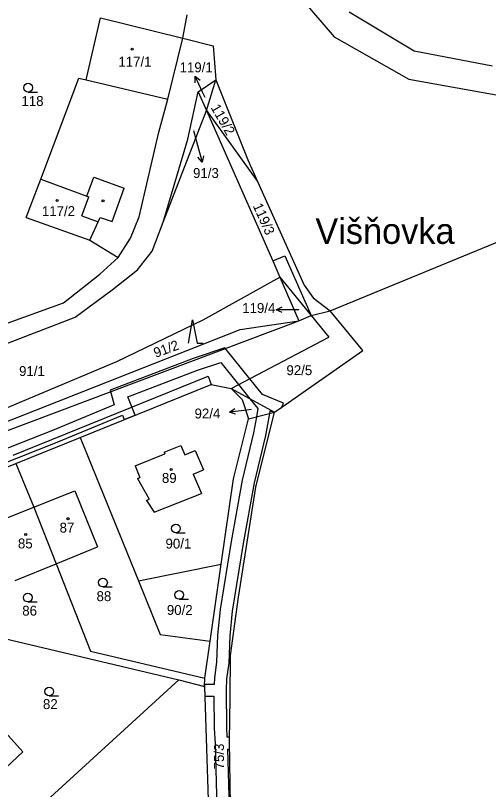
# Model space of a CAD drawing. Extents: x -785744 to -782822, y -1067550 to -1063910.
# Drawn here: x -783370.2 to -783289, y -1065181.4 to -1065048.6 of the extents above; entities that cross this region are included whole.
import ezdxf

# ---------------------------------------------------------------- set-up
doc = ezdxf.new("R2010")
doc.units = 0
for name, color, linetype in [('Hranice kat_území', 7, 'Continuous'), ('Hranice parcel', 7, 'Continuous'), ('Parcelní čísla', 7, 'Continuous'), ('Pop_ČP_popisy', 7, 'Continuous'), ('Vnitřní kresba', 7, 'Continuous'), ('Věcná břemena k části', 7, 'Continuous'), ('Značky budov', 7, 'Continuous'), ('Značky kultur', 7, 'Continuous')]:
    doc.layers.add(name, color=color, linetype=linetype)

msp = doc.modelspace()

# ---------------------------------------------------------------- linework, layer by layer
at = {"layer": 'Hranice kat_území'}
msp.add_lwpolyline([(-783313.87, -1065277.56), (-783326.6, -1065240.33), (-783329.02, -1065234.74), (-783331.2, -1065229.69), (-783332.44, -1065204.1), (-783332.18, -1065183.83), (-783333.27, -1065184.1), (-783333.46, -1065173.04), (-783333.36, -1065165.67), (-783333.28, -1065158.38), (-783331.93, -1065148.39), (-783328.95, -1065129.54), (-783325.71, -1065116.67), (-783324.47, -1065115.8), (-783310.58, -1065106.07), (-783316.18, -1065099.27), (-783257.14, -1065074.97)], dxfattribs=at)
at = {"layer": 'Hranice parcel'}
for points in [[(-783324.71, -1065041.56), (-783315.49, -1065052.3)], [(-783358.04, -1065059.67), (-783355.6, -1065049.01)], [(-783355.6, -1065049.01), (-783341.44, -1065052.54)], [(-783341.44, -1065052.54), (-783340.71, -1065048.53)], [(-783344.02, -1065062.99), (-783341.44, -1065052.54)], [(-783341.44, -1065052.54), (-783336.25, -1065053.85)], [(-783315.49, -1065052.3), (-783302.71, -1065059.57)], [(-783336.25, -1065053.85), (-783335.81, -1065059.64)], [(-783365.81, -1065076.71), (-783359.3, -1065059.37)], [(-783359.3, -1065059.37), (-783358.04, -1065059.67)], [(-783338.82, -1065061.72), (-783335.81, -1065059.64)], [(-783337.41, -1065064.91), (-783335.81, -1065059.64)], [(-783335.81, -1065059.64), (-783330.34, -1065073.38)], [(-783302.71, -1065059.57), (-783287.72, -1065062.23)], [(-783340.6, -1065069.81), (-783338.82, -1065061.72)], [(-783338.82, -1065061.72), (-783337.41, -1065064.91)], [(-783345.58, -1065068.66), (-783344.02, -1065062.99)], [(-783344.83, -1065084.08), (-783337.41, -1065064.91)], [(-783337.41, -1065064.91), (-783326.02, -1065090.69)], [(-783337.41, -1065064.91), (-783328.65, -1065077.12)], [(-783348.93, -1065083.14), (-783345.58, -1065068.66)], [(-783344.83, -1065084.08), (-783340.6, -1065069.81)], [(-783330.34, -1065073.38), (-783328.65, -1065077.12)], [(-783368.33, -1065083.28), (-783365.81, -1065076.71)], [(-783365.81, -1065076.71), (-783357.9, -1065079.6)], [(-783357.9, -1065079.6), (-783356.72, -1065076.36)], [(-783356.72, -1065076.36), (-783351.5, -1065078.27)], [(-783328.65, -1065077.12), (-783320.65, -1065094.88)], [(-783353.59, -1065083.98), (-783351.5, -1065078.27)], [(-783368.33, -1065083.28), (-783357.4, -1065087.14)], [(-783357.4, -1065087.14), (-783355.99, -1065084.02)], [(-783355.99, -1065084.02), (-783355.65, -1065083.26)], [(-783355.65, -1065083.26), (-783353.59, -1065083.98)], [(-783350.44, -1065086.81), (-783348.93, -1065083.14)], [(-783346.73, -1065089.03), (-783344.83, -1065084.08)], [(-783357.4, -1065087.14), (-783352.56, -1065090.16)], [(-783352.56, -1065090.16), (-783350.44, -1065086.81)], [(-783349.25, -1065092.25), (-783346.73, -1065089.03)], [(-783355.71, -1065092.98), (-783352.56, -1065090.16)], [(-783326.02, -1065090.69), (-783324.82, -1065093.48)], [(-783361.92, -1065097.9), (-783355.71, -1065092.98)], [(-783353.56, -1065095.69), (-783349.25, -1065092.25)], [(-783337.99, -1065100.83), (-783324.82, -1065093.48)], [(-783324.82, -1065093.48), (-783321.58, -1065100.98)], [(-783324.82, -1065093.48), (-783319.43, -1065100.1)], [(-783359.95, -1065100.37), (-783353.56, -1065095.69)], [(-783320.65, -1065094.88), (-783319.12, -1065097.06)], [(-783319.12, -1065097.06), (-783316.18, -1065099.27)], [(-783373.51, -1065102.09), (-783361.92, -1065097.9)], [(-783319.43, -1065100.1), (-783316.18, -1065099.27)], [(-783372.39, -1065105.18), (-783359.95, -1065100.37)], [(-783352.76, -1065107.95), (-783337.99, -1065100.83)], [(-783331.63, -1065102.5), (-783321.58, -1065100.98)], [(-783321.58, -1065100.98), (-783319.43, -1065100.1)], [(-783319.43, -1065100.1), (-783316.42, -1065103.79)], [(-783373.16, -1065118.84), (-783331.63, -1065102.5)], [(-783333.19, -1065112.61), (-783316.42, -1065103.79)], [(-783392.83, -1065124.79), (-783352.76, -1065107.95)], [(-783359.09, -1065121.02), (-783336.58, -1065111.89)], [(-783336.58, -1065111.89), (-783333.19, -1065112.61)], [(-783333.19, -1065112.61), (-783331.29, -1065114.46)], [(-783333.19, -1065112.61), (-783325.71, -1065116.67)], [(-783331.29, -1065114.46), (-783330.21, -1065117.78)], [(-783330.21, -1065117.78), (-783325.71, -1065116.67)], [(-783332.76, -1065128.1), (-783330.21, -1065117.78)], [(-783370.11, -1065125.47), (-783359.09, -1065121.02)], [(-783359.09, -1065121.02), (-783349.08, -1065145.61)], [(-783344.64, -1065123.54), (-783341.81, -1065122.4)], [(-783341.81, -1065122.4), (-783341.13, -1065123.96)], [(-783349.64, -1065125.88), (-783344.53, -1065123.81)], [(-783344.64, -1065123.54), (-783344.53, -1065123.81)], [(-783341.13, -1065123.96), (-783339.35, -1065123.22)], [(-783339.35, -1065123.22), (-783337.92, -1065126.56)], [(-783383.74, -1065131.01), (-783370.11, -1065125.47)], [(-783370.11, -1065125.47), (-783367.03, -1065132.96)], [(-783349.64, -1065125.88), (-783348.82, -1065127.84)], [(-783349.24, -1065128.02), (-783348.82, -1065127.84)], [(-783339.68, -1065127.31), (-783337.92, -1065126.56)], [(-783339.68, -1065127.31), (-783338.25, -1065130.63)], [(-783349.24, -1065128.02), (-783347.26, -1065131.61)], [(-783334.89, -1065142.75), (-783332.76, -1065128.1)], [(-783367.03, -1065132.96), (-783359.98, -1065130.16)], [(-783359.98, -1065130.16), (-783356.12, -1065139.77)], [(-783347.68, -1065131.79), (-783347.26, -1065131.61)], [(-783347.68, -1065131.79), (-783346.35, -1065133.81)], [(-783346.35, -1065133.81), (-783338.25, -1065130.63)], [(-783374.09, -1065135.77), (-783367.03, -1065132.96)], [(-783367.03, -1065132.96), (-783363.17, -1065142.65)], [(-783363.17, -1065142.65), (-783356.12, -1065139.77)], [(-783370.22, -1065145.53), (-783363.17, -1065142.65)], [(-783363.17, -1065142.65), (-783357.29, -1065157.65)], [(-783349.08, -1065145.61), (-783334.89, -1065142.75)], [(-783336.8, -1065155.92), (-783334.89, -1065142.75)], [(-783349.08, -1065145.61), (-783345.34, -1065154.82)], [(-783374.26, -1065154.97), (-783342.17, -1065162.55)], [(-783345.34, -1065154.82), (-783336.8, -1065155.92)], [(-783337.71, -1065162.3), (-783336.8, -1065155.92)], [(-783357.29, -1065157.65), (-783337.71, -1065162.3)], [(-783337.72, -1065163.69), (-783337.71, -1065162.3)], [(-783375.51, -1065193.02), (-783342.17, -1065162.55)], [(-783342.17, -1065162.55), (-783337.72, -1065163.69)], [(-783337.72, -1065163.69), (-783336.76, -1065193.79)], [(-783372.35, -1065171.09), (-783368.88, -1065174.92)], [(-783375.71, -1065181.24), (-783368.88, -1065174.92)]]:
    msp.add_lwpolyline(points, dxfattribs=at)
at = {"layer": 'Pop_ČP_popisy'}
for p, q in [((-783338.06, -1065061.75), (-783339.34, -1065059.03)), ((-783338.93, -1065070.88), (-783338.12, -1065073.77)), ((-783322.45, -1065099.09), (-783325.45, -1065099.09)), ((-783330.5, -1065116.31), (-783333.48, -1065116.64))]:
    msp.add_line(p, q, dxfattribs=at)
for points in [[(-783339.36, -1065060.15), (-783339.34, -1065059.03), (-783338.46, -1065059.73)], [(-783337.62, -1065062.69), (-783338.06, -1065061.75)], [(-783339.65, -1065068.33), (-783338.93, -1065070.88)], [(-783337.91, -1065072.67), (-783338.12, -1065073.77), (-783338.87, -1065072.94)], [(-783324.45, -1065099.59), (-783325.45, -1065099.09), (-783324.45, -1065098.59)], [(-783321.59, -1065099.09), (-783322.45, -1065099.09)], [(-783332.43, -1065117.02), (-783333.48, -1065116.64), (-783332.54, -1065116.03)], [(-783329.72, -1065116.23), (-783330.5, -1065116.31)]]:
    msp.add_lwpolyline(points, dxfattribs=at)
at = {"layer": 'Vnitřní kresba'}
for points in [[(-783312.94, -1065048.01), (-783301.76, -1065054.67)], [(-783301.76, -1065054.67), (-783288.33, -1065057.27)], [(-783358.04, -1065059.67), (-783344.02, -1065062.99)], [(-783358.78, -1065083), (-783357.58, -1065079.72)], [(-783357.9, -1065079.6), (-783357.58, -1065079.72)], [(-783358.78, -1065083), (-783355.99, -1065084.02)], [(-783326.02, -1065090.69), (-783323.97, -1065089.84)], [(-783323.97, -1065089.84), (-783319.43, -1065100.1)], [(-783372.29, -1065120.08), (-783321.58, -1065100.98)], [(-783370.58, -1065124.05), (-783337.12, -1065110.47)], [(-783337.12, -1065110.47), (-783336.58, -1065111.89)]]:
    msp.add_lwpolyline(points, dxfattribs=at)
at = {"layer": 'Věcná břemena k části'}
for p, q in [((-783334.23, -1065105.63), (-783339.68, -1065107.44)), ((-783329.97, -1065110.92), (-783334.23, -1065105.63)), ((-783339.68, -1065107.44), (-783353.9, -1065112.87)), ((-783338.96, -1065109.48), (-783334.97, -1065108.15)), ((-783334.97, -1065108.15), (-783331.92, -1065111.94)), ((-783350.89, -1065114.03), (-783338.96, -1065109.48)), ((-783331.92, -1065111.94), (-783329.96, -1065114.37)), ((-783327.79, -1065113.65), (-783329.97, -1065110.92)), ((-783353.9, -1065112.87), (-783353.21, -1065115.4)), ((-783349.61, -1065117.17), (-783350.89, -1065114.03)), ((-783329.96, -1065114.37), (-783328.6, -1065116.04)), ((-783324.19, -1065115.11), (-783327.79, -1065113.65)), ((-783353.21, -1065115.4), (-783363.83, -1065119.81)), ((-783325.71, -1065116.67), (-783324.47, -1065115.8)), ((-783324.47, -1065115.8), (-783324.19, -1065115.11)), ((-783363.03, -1065121.81), (-783351.82, -1065117.17)), ((-783351.82, -1065117.17), (-783351.5, -1065117.94)), ((-783351.5, -1065117.94), (-783349.61, -1065117.17)), ((-783328.6, -1065116.04), (-783328.85, -1065117.44)), ((-783327.22, -1065120.66), (-783326.55, -1065116.88)), ((-783326.55, -1065116.88), (-783326.47, -1065116.41)), ((-783326.47, -1065116.41), (-783325.71, -1065116.67)), ((-783328.85, -1065117.44), (-783329.34, -1065120.22)), ((-783363.83, -1065119.81), (-783375.27, -1065124.29)), ((-783329.34, -1065120.22), (-783331.31, -1065128.33)), ((-783329.19, -1065128.77), (-783327.22, -1065120.66)), ((-783373.51, -1065125.93), (-783363.03, -1065121.81)), ((-783331.31, -1065128.33), (-783333.17, -1065138.84)), ((-783331.05, -1065139.2), (-783329.19, -1065128.77)), ((-783333.17, -1065138.84), (-783335.06, -1065150.51)), ((-783332.92, -1065150.79), (-783331.05, -1065139.2)), ((-783335.06, -1065150.51), (-783335.53, -1065154.88)), ((-783333.37, -1065155.04), (-783332.92, -1065150.79)), ((-783335.53, -1065154.88), (-783335.7, -1065159.52)), ((-783333.54, -1065159.7), (-783333.37, -1065155.04)), ((-783335.7, -1065159.52), (-783336.05, -1065162.21)), ((-783333.89, -1065162.39), (-783333.54, -1065159.7)), ((-783336.05, -1065162.21), (-783336.09, -1065163.34)), ((-783333.96, -1065164.36), (-783333.89, -1065162.39)), ((-783337.72, -1065163.34), (-783337.72, -1065163.69)), ((-783336.09, -1065163.34), (-783337.72, -1065163.34)), ((-783337.72, -1065163.69), (-783337.67, -1065165.38)), ((-783333.93, -1065170.8), (-783333.96, -1065164.36)), ((-783337.67, -1065165.38), (-783336.12, -1065165.38)), ((-783336.12, -1065165.38), (-783336.09, -1065170.86)), ((-783336.09, -1065170.86), (-783335.94, -1065173.47)), ((-783333.84, -1065172.41), (-783333.93, -1065170.8)), ((-783333.45, -1065172.41), (-783333.84, -1065172.41)), ((-783333.46, -1065173.04), (-783333.45, -1065172.41)), ((-783335.94, -1065173.47), (-783335.57, -1065185.53)), ((-783333.44, -1065174.45), (-783333.46, -1065173.04)), ((-783333.75, -1065174.45), (-783333.44, -1065174.45)), ((-783333.41, -1065185.45), (-783333.75, -1065174.45))]:
    msp.add_line(p, q, dxfattribs=at)
at = {"layer": 'Značky budov'}
for centre in [(-783350.14, -1065054.42), (-783363.03, -1065080.36), (-783355.15, -1065080.42), (-783343.48, -1065126.48), (-783361.15, -1065134.93), (-783368.41, -1065137.63)]:
    msp.add_circle(centre, 0.175, dxfattribs=at)
at = {"layer": 'Značky kultur'}
for p, q in [((-783367.98, -1065061.76), (-783366.38, -1065061.76)), ((-783342.64, -1065137.37), (-783341.04, -1065137.37)), ((-783355.16, -1065146.64), (-783353.56, -1065146.64)), ((-783342.08, -1065148.76), (-783340.48, -1065148.76)), ((-783368.06, -1065149.21), (-783366.46, -1065149.21)), ((-783364.37, -1065165.31), (-783362.77, -1065165.31))]:
    msp.add_line(p, q, dxfattribs=at)
msp.add_lwpolyline([(-783340.5, -1065104.85), (-783339.8, -1065100.85), (-783339, -1065104.85), (-783338, -1065104.85)], dxfattribs=at)
for centre in [(-783367.98, -1065061.01), (-783342.64, -1065136.62), (-783355.16, -1065145.89), (-783368.06, -1065148.46), (-783342.08, -1065148.01), (-783364.37, -1065164.56)]:
    msp.add_circle(centre, 0.75, dxfattribs=at)

# ---------------------------------------------------------------- texts
at = {"layer": 'Parcelní čísla'}
for s, height, p in [('117/1', 1.7, (-783352.52, -1065057.4)), ('118', 1.7, (-783369.14, -1065064.14)), ('119/1', 0.1, (-783337.62, -1065062.69)), ('91/3', 0.1, (-783339.65, -1065068.33)), ('117/2', 1.7, (-783365.64, -1065083.03)), ('119/4', 0.1, (-783321.59, -1065099.09)), ('91/1', 1.7, (-783369.55, -1065110.46)), ('92/5', 1.7, (-783323.69, -1065110.31)), ('92/4', 0.1, (-783329.72, -1065116.23)), ('89', 1.7, (-783345.05, -1065128.79)), ('87', 1.7, (-783362.6, -1065137.32)), ('85', 1.7, (-783369.74, -1065140.03)), ('90/1', 1.7, (-783344.43, -1065140.05)), ('88', 1.7, (-783356.26, -1065149.07)), ('86', 1.7, (-783369, -1065151.56)), ('90/2', 1.7, (-783344.2, -1065151.44)), ('82', 1.7, (-783365.45, -1065167.58))]:
    msp.add_text(s, height=height, dxfattribs=at).set_placement(p)
for s, rotation, p in [('119/2', 299.936, (-783336.73, -1065064.42)), ('119/3', 293.982, (-783329.49, -1065081.26)), ('91/2', 20.0887, (-783346.11, -1065107.36)), ('75/3', 90, (-783334.4, -1065177.93))]:
    msp.add_text(s, height=1.7, rotation=rotation, dxfattribs=at).set_placement(p)
at = {"layer": 'Pop_ČP_popisy'}
for s, height, p in [('119/1', 1.7, (-783342.02, -1065058.37)), ('91/3', 1.7, (-783339.71, -1065076.49)), ('Višňovka', 4.4, (-783318.73, -1065087.8)), ('119/4', 1.7, (-783331.28, -1065099.65)), ('92/4', 1.7, (-783339.45, -1065117.74))]:
    msp.add_text(s, height=height, dxfattribs=at).set_placement(p)

doc.saveas('drawing.dxf')
